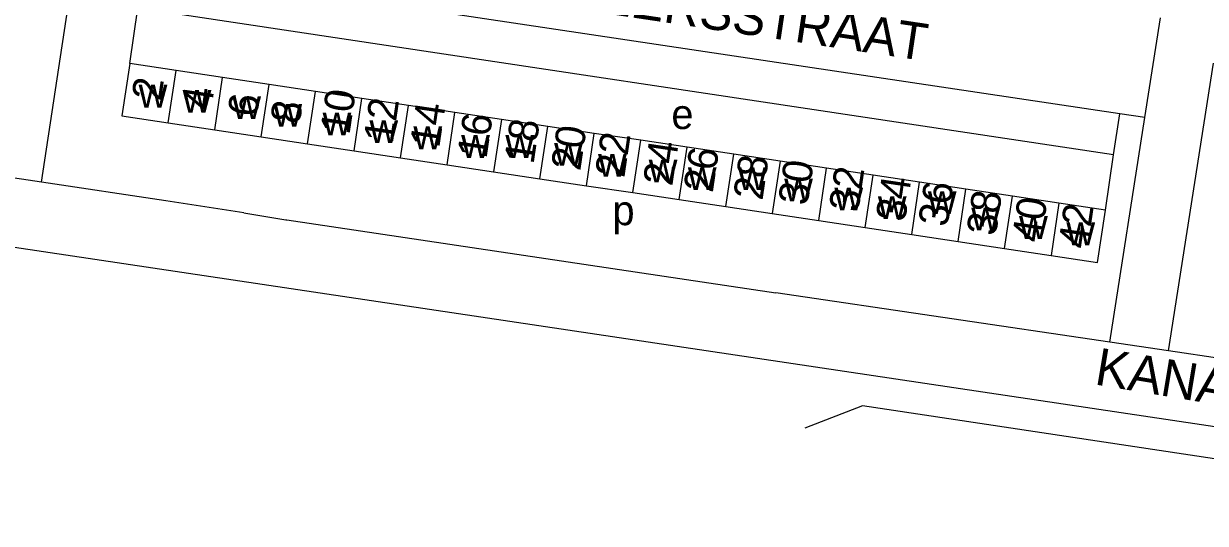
# Model space of a CAD drawing. Extents: x 163012 to 165277, y 382513 to 383987.
# Drawn here: x 164225.6 to 164384.6, y 382681 to 382748.2 of the extents above; entities that cross this region are included whole.
import ezdxf

# ---------------------------------------------------------------- set-up
doc = ezdxf.new("R2010")
doc.units = 0
for name, color, linetype in [('BLT_Basislijn', 7, 'Continuous'), ('BLT_Bebouwing', 7, 'Continuous'), ('BLT_Centroide', 7, 'Continuous'), ('BLT_Huisnummer', 7, 'Continuous'), ('BLT_Huisnummer_ tussenligend', 7, 'Continuous'), ('BLT_Onderverdeling_panden', 7, 'Continuous'), ('BLT_Straatnaam', 7, 'Continuous')]:
    doc.layers.add(name, color=color, linetype=linetype)

msp = doc.modelspace()

# ---------------------------------------------------------------- linework, layer by layer
at = {"layer": 'BLT_Basislijn'}
for p, q in [((164228.01, 382726.86), (164232.55, 382757.1)), ((164373.1, 382736.04), (164241.79, 382755.72)), ((164239.86, 382742.83), (164240.97, 382750.27)), ((164372.28, 382730.56), (164240.97, 382750.27)), ((164376.48, 382735.54), (164378.59, 382748.98)), ((164372.28, 382730.56), (164373.1, 382736.04)), ((164376.48, 382735.54), (164373.1, 382736.04)), ((164371.17, 382723.1), (164372.28, 382730.56)), ((164255.2, 382722.73), (164244.7, 382724.37)), ((164255.2, 382722.73), (164260.86, 382721.81)), ((164371.75, 382705.34), (164326.82, 382711.99)), ((164379.66, 382704.17), (164371.75, 382705.34)), ((164386.9, 382703.1), (164379.66, 382704.17))]:
    msp.add_line(p, q, dxfattribs=at)
for points in [[(164379.66, 382704.17), (164385.73, 382742.85)], [(164371.75, 382705.34), (164376.48, 382735.54)], [(164228.01, 382726.86), (164206.95, 382730.01)], [(164244.7, 382724.37), (164228.01, 382726.86)], [(164187.08, 382723.68), (164473.3, 382680.95)], [(164260.86, 382721.81), (164260.99, 382721.79), (164326.82, 382711.99)], [(164338.48, 382696.76), (164330.71, 382693.74)], [(164418.34, 382684.73), (164378.41, 382690.74), (164338.48, 382696.76)]]:
    msp.add_lwpolyline(points, dxfattribs=at)
at = {"layer": 'BLT_Bebouwing'}
for p, q in [((164239.86, 382742.83), (164238.81, 382735.78)), ((164246.11, 382741.89), (164239.86, 382742.83)), ((164252.36, 382740.95), (164246.11, 382741.89)), ((164258.62, 382740.01), (164252.36, 382740.95)), ((164264.87, 382739.07), (164258.62, 382740.01)), ((164271.12, 382738.13), (164264.87, 382739.07)), ((164277.38, 382737.19), (164271.12, 382738.13)), ((164283.63, 382736.25), (164277.38, 382737.19)), ((164289.88, 382735.31), (164283.63, 382736.25)), ((164238.81, 382735.78), (164245.05, 382734.84)), ((164245.05, 382734.84), (164251.3, 382733.9)), ((164296.13, 382734.37), (164289.88, 382735.31)), ((164302.39, 382733.43), (164296.13, 382734.37)), ((164251.3, 382733.9), (164257.56, 382732.96)), ((164257.56, 382732.96), (164263.81, 382732.02)), ((164308.64, 382732.49), (164302.39, 382733.43)), ((164263.81, 382732.02), (164270.06, 382731.08)), ((164270.06, 382731.08), (164276.32, 382730.14)), ((164314.89, 382731.55), (164308.64, 382732.49)), ((164321.15, 382730.61), (164314.89, 382731.55)), ((164276.32, 382730.14), (164282.57, 382729.21)), ((164327.4, 382729.68), (164321.15, 382730.61)), ((164333.65, 382728.74), (164327.4, 382729.68)), ((164282.57, 382729.21), (164288.82, 382728.27)), ((164288.82, 382728.27), (164295.07, 382727.33)), ((164339.9, 382727.8), (164333.65, 382728.74)), ((164295.07, 382727.33), (164301.33, 382726.39)), ((164301.33, 382726.39), (164307.58, 382725.45)), ((164346.16, 382726.86), (164339.9, 382727.8)), ((164352.41, 382725.92), (164346.16, 382726.86)), ((164307.58, 382725.45), (164313.83, 382724.51)), ((164358.66, 382724.98), (164352.41, 382725.92)), ((164364.91, 382724.04), (164358.66, 382724.98)), ((164313.83, 382724.51), (164320.09, 382723.57)), ((164320.09, 382723.57), (164326.34, 382722.63)), ((164371.17, 382723.1), (164364.91, 382724.04)), ((164370.12, 382716.06), (164371.17, 382723.1)), ((164326.34, 382722.63), (164332.59, 382721.69)), ((164332.59, 382721.69), (164338.85, 382720.75)), ((164338.85, 382720.75), (164345.1, 382719.82)), ((164345.1, 382719.82), (164351.35, 382718.88)), ((164351.35, 382718.88), (164357.6, 382717.94)), ((164357.6, 382717.94), (164363.86, 382717)), ((164363.86, 382717), (164370.12, 382716.06))]:
    msp.add_line(p, q, dxfattribs=at)
at = {"layer": 'BLT_Onderverdeling_panden'}
for p, q in [((164245.05, 382734.84), (164246.11, 382741.89)), ((164251.3, 382733.9), (164252.36, 382740.95)), ((164257.56, 382732.96), (164258.62, 382740.01)), ((164263.81, 382732.02), (164264.87, 382739.07)), ((164270.06, 382731.08), (164271.12, 382738.13)), ((164276.32, 382730.14), (164277.38, 382737.19)), ((164282.57, 382729.21), (164283.63, 382736.25)), ((164289.88, 382735.31), (164288.82, 382728.27)), ((164295.07, 382727.33), (164296.13, 382734.37)), ((164301.33, 382726.39), (164302.39, 382733.43)), ((164307.58, 382725.45), (164308.64, 382732.49)), ((164313.83, 382724.51), (164314.89, 382731.55)), ((164320.09, 382723.57), (164321.15, 382730.61)), ((164327.4, 382729.68), (164326.34, 382722.63)), ((164332.59, 382721.69), (164333.65, 382728.74)), ((164338.85, 382720.75), (164339.9, 382727.8)), ((164345.1, 382719.82), (164346.16, 382726.86)), ((164351.35, 382718.88), (164352.41, 382725.92)), ((164357.6, 382717.94), (164358.66, 382724.98)), ((164364.91, 382724.04), (164363.86, 382717))]:
    msp.add_line(p, q, dxfattribs=at)

# ---------------------------------------------------------------- texts
at = {"layer": 'BLT_Centroide'}
for s, p in [('w', (164241.06, 382736.89)), ('w', (164246.98, 382736.19)), ('w', (164253.67, 382735.35)), ('w', (164259.2, 382734.32)), ('w', (164265.82, 382733.16)), ('e', (164312.76, 382734.01)), ('w', (164272.12, 382732.13)), ('w', (164278.04, 382731.29)), ('w', (164284.47, 382730.13)), ('w', (164290.42, 382730.13)), ('w', (164296.98, 382729.07)), ('w', (164302.89, 382727.59)), ('w', (164309.71, 382726.82)), ('w', (164314.98, 382725.79)), ('w', (164321.73, 382725.79)), ('w', (164327.94, 382724.28)), ('w', (164334.7, 382723.05)), ('w', (164340.55, 382721.9)), ('w', (164347.27, 382722.56)), ('p', (164304.83, 382721.07)), ('w', (164353.12, 382720.37)), ('w', (164359.55, 382719.22)), ('w', (164365.92, 382718.38))]:
    msp.add_text(s, height=4, dxfattribs=at).set_placement(p)
at = {"layer": 'BLT_Huisnummer'}
for s, p in [('2', (164244.05, 382737.69)), ('10', (164269.43, 382733.15)), ('6', (164256.95, 382735.52)), ('14', (164281.51, 382731.37)), ('18', (164294.2, 382729.18)), ('22', (164306.42, 382727.37)), ('26', (164318.32, 382725.35)), ('30', (164331.06, 382723.63)), ('34', (164344.19, 382721.43)), ('38', (164356.41, 382719.54)), ('42', (164368.75, 382717.77))]:
    msp.add_text(s, height=4, rotation=81.583, dxfattribs=at).set_placement(p)
at = {"layer": 'BLT_Huisnummer_ tussenligend'}
for s, p in [('4', (164250.82, 382736.44)), ('8', (164262.72, 382734.58)), ('12', (164275.26, 382731.99)), ('16', (164287.87, 382729.94)), ('20', (164300.49, 382728.28)), ('24', (164312.87, 382726.23)), ('28', (164325.01, 382724.31)), ('32', (164337.89, 382722.75)), ('36', (164349.91, 382720.76)), ('40', (164362.51, 382718.62))]:
    msp.add_text(s, height=4, rotation=81.583, dxfattribs=at).set_placement(p)
at = {"layer": 'BLT_Straatnaam'}
for s, height, rotation, p in [('HOUTBLAZERSSTRAAT', 5, 351.5195, (164271.86, 382754.33)), ('KANAALDIJK-NOORD', 4.9999, 350.5637, (164369.58, 382699.67))]:
    msp.add_text(s, height=height, rotation=rotation, dxfattribs=at).set_placement(p)

doc.saveas('drawing.dxf')
